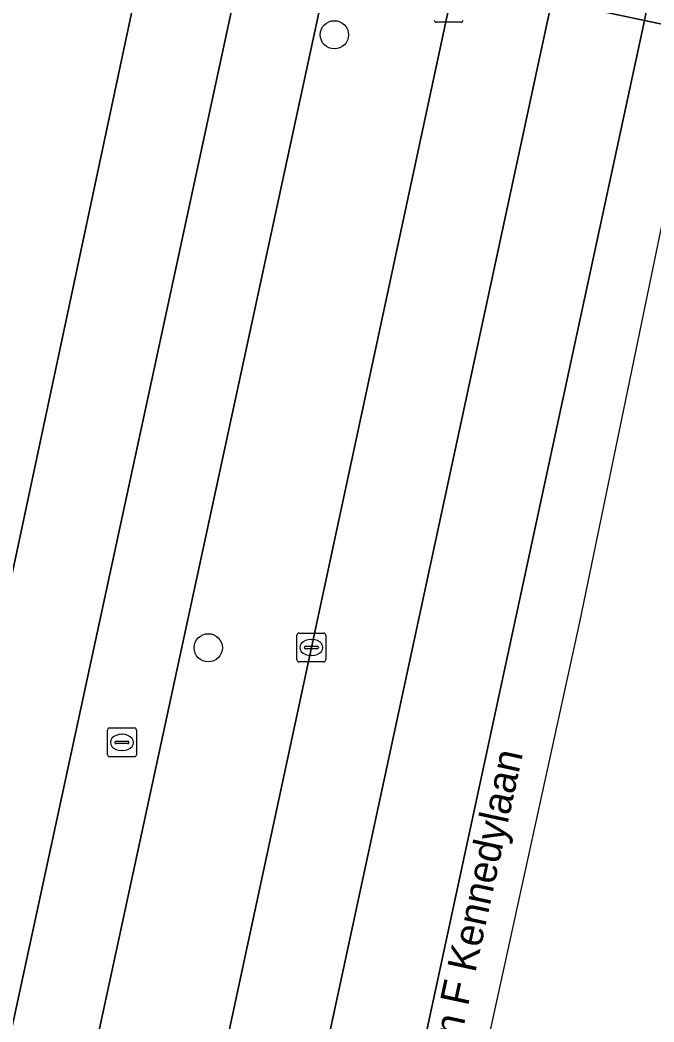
# Model space of a CAD drawing. Extents: x 161248 to 161848, y 384871 to 385383.
# Drawn here: x 161791.54 to 161813.48, y 385099.14 to 385133.84 of the extents above; entities that cross this region are included whole.
import ezdxf

# ---------------------------------------------------------------- set-up
doc = ezdxf.new("R2010")
doc.units = 0
for name, color, linetype in [('IMGEO_Berm_groen', 7, 'Continuous'), ('IMGEO_Boom', 7, 'Continuous'), ('IMGEO_Groenvoorziening', 7, 'Continuous'), ('IMGEO_Kolk', 7, 'Continuous'), ('IMGEO_Openbare_ruimte_label', 7, 'Continuous'), ('IMGEO_Rijbaan_regionaal_gesloten', 7, 'Continuous'), ('IMGEO_Rioolput', 7, 'Continuous'), ('IMGEO_Voetpad_gesloten', 7, 'Continuous'), ('IMGEO_Voetpad_open', 7, 'Continuous')]:
    doc.layers.add(name, color=color, linetype=linetype)

msp = doc.modelspace()

# ---------------------------------------------------------------- linework, layer by layer
at = {"layer": 'IMGEO_Berm_groen'}
msp.add_lwpolyline([(161787.356, 385045.723), (161792.134, 385067.868), (161796.87, 385089.981), (161801.625, 385112.107), (161806.376, 385134.264), (161806.58, 385135.222), (161802.317, 385136.129), (161772.932, 385000), (161771.563, 384993.626), (161767.508, 384974.642), (161765.884, 384967.112), (161762.945, 384953.53), (161763.512, 384953.316), (161763.571, 384953.428), (161765.213, 384952.854), (161765.864, 384954.706), (161766.563, 384956.591), (161767.724, 384959.644), (161769.242, 384963.602), (161770.095, 384966.436), (161772.545, 384977.466), (161776.68, 384996.585), (161777.426, 385000), (161782.576, 385023.589)], close=True, dxfattribs=at)
at = {"layer": 'IMGEO_Boom'}
for centre in [(161802.419, 385133.327), (161798.054, 385112.097)]:
    msp.add_circle(centre, 0.489, dxfattribs=at)
at = {"layer": 'IMGEO_Groenvoorziening'}
msp.add_lwpolyline([(161789.644, 385107.074), (161796.116, 385137.449), (161798.074, 385146.636), (161790.426, 385149.018), (161791.337, 385136.863), (161791.153, 385134.273), (161789.657, 385133.021), (161784.931, 385107.595), (161789.157, 385106.75), (161789.468, 385106.811)], close=True, dxfattribs=at)
at = {"layer": 'IMGEO_Kolk'}
for p, q in [((161806.801, 385133.764), (161805.949, 385133.764)), ((161801.198, 385112.607), (161802.05, 385112.607)), ((161801.123, 385111.681), (161801.123, 385112.533)), ((161801.611, 385112.387), (161801.636, 385112.387)), ((161802.124, 385112.533), (161802.124, 385111.681)), ((161801.382, 385112.101), (161801.382, 385112.113)), ((161801.82, 385112.064), (161801.422, 385112.064)), ((161801.425, 385112.15), (161801.823, 385112.15)), ((161801.866, 385112.113), (161801.866, 385112.101)), ((161802.05, 385111.607), (161801.198, 385111.607)), ((161801.634, 385111.827), (161801.609, 385111.827))]:
    msp.add_line(p, q, dxfattribs=at)
for points in [[(161806.801, 385133.764), (161805.949, 385133.764)], [(161801.198, 385112.607), (161802.05, 385112.607)], [(161801.123, 385111.681), (161801.123, 385112.533)], [(161802.124, 385112.533), (161802.124, 385111.681)], [(161802.05, 385111.607), (161801.198, 385111.607)]]:
    msp.add_lwpolyline(points, dxfattribs=at)
for centre, radius, start, end in [((161805.951, 385133.84), 0.0765, 181.552, 268.448), ((161805.951, 385133.84), 0.0765, 181.552, 268.448), ((161806.799, 385133.84), 0.0765, 271.552, 358.448), ((161806.799, 385133.84), 0.0765, 271.552, 358.448), ((161801.2, 385112.531), 0.0765, 91.552, 178.448), ((161801.2, 385112.531), 0.0765, 91.552, 178.448), ((161802.048, 385112.531), 0.0765, 1.552, 88.448), ((161802.048, 385112.531), 0.0765, 1.552, 88.448), ((161801.422, 385112.11), 0.0403, 85.8775, 175.7526), ((161801.419, 385112.1), 0.0366, 178.938, 274.7102), ((161801.823, 385112.107), 0.043, 264.8664, 352.4533), ((161801.827, 385112.112), 0.0386, 1.7309, 96.639), ((161801.2, 385111.683), 0.0765, 181.552, 268.448), ((161801.2, 385111.683), 0.0765, 181.552, 268.448), ((161802.048, 385111.683), 0.0765, 271.552, 358.448), ((161802.048, 385111.683), 0.0765, 271.552, 358.448)]:
    msp.add_arc(centre, radius, start, end, dxfattribs=at)
for centre, major_axis, ratio, start_param, end_param in [((161801.61, 385112.107), (-0.387, 0.002), 0.722429, 4.712389, 7.853982), ((161801.635, 385112.107), (-0.39, 0.002), 0.717154, 1.570796, 4.712389)]:
    msp.add_ellipse(centre, major_axis=major_axis, ratio=ratio, start_param=start_param, end_param=end_param, dxfattribs=at)
at = {"layer": 'IMGEO_Rijbaan_regionaal_gesloten'}
msp.add_lwpolyline([(161844.731, 385383.258), (161843.005, 385383.208), (161841.331, 385358.305), (161840.149, 385339.983), (161835.302, 385275.534), (161832.26, 385245.433), (161832.129, 385244.136), (161827.354, 385207.649), (161824.158, 385190.185), (161821.142, 385173.699), (161813.159, 385133.822), (161815.133, 385133.402), (161827.022, 385190.904), (161841.361, 385310.203), (161843.332, 385339.452), (161844.588, 385358.474), (161846.294, 385383.303)], close=True, dxfattribs=at)
for points in [[(161822.732, 385201.882), (161820.587, 385186.576), (161818.751, 385177.591), (161809.946, 385134.506), (161813.159, 385133.822), (161821.142, 385173.699), (161824.158, 385190.185), (161827.354, 385207.649)], [(161809.946, 385134.506), (161806.58, 385135.222), (161806.376, 385134.264), (161801.625, 385112.107), (161796.87, 385089.981), (161792.134, 385067.868), (161787.356, 385045.723), (161782.576, 385023.589), (161777.426, 385000), (161776.68, 384996.585), (161772.545, 384977.466), (161770.095, 384966.436), (161769.125, 384960.392), (161761.311, 384923.905), (161756.832, 384904.557), (161754.951, 384898.91), (161753.807, 384896.725), (161751.767, 384892.829), (161749.188, 384887.784), (161752.438, 384887.621), (161755.148, 384892.943), (161755.68, 384893.96), (161757.064, 384897.118), (161757.845, 384899.152)], [(161813.159, 385133.822), (161809.946, 385134.506), (161793.704, 385059.008), (161773.316, 384964.489), (161764.784, 384924.774), (161758.394, 384899.613)], [(161758.394, 384899.613), (161764.784, 384924.774), (161773.316, 384964.489), (161793.704, 385059.008), (161809.946, 385134.506)], [(161758.903, 384899.169), (161758.626, 384897.001), (161757.858, 384893.87), (161757.589, 384892.82), (161756.413, 384887.477), (161759.5, 384887.301), (161759.762, 384887.286), (161760.251, 384889.579), (161761.782, 384896.757), (161771.447, 384942.057), (161790.373, 385027.906), (161804.978, 385095.848), (161813.159, 385133.822)], [(161761.376, 384887.194), (161765.502, 384905.518), (161810.913, 385112.99), (161815.133, 385133.402), (161813.159, 385133.822), (161804.978, 385095.848), (161790.373, 385027.906), (161771.447, 384942.057), (161761.782, 384896.757), (161760.251, 384889.579), (161759.762, 384887.286), (161761.376, 384887.194)]]:
    msp.add_lwpolyline(points, dxfattribs=at)
at = {"layer": 'IMGEO_Rioolput'}
for p, q in [((161794.567, 385108.395), (161794.567, 385109.247)), ((161794.642, 385109.321), (161795.494, 385109.321)), ((161795.055, 385109.101), (161795.08, 385109.101)), ((161795.568, 385109.247), (161795.568, 385108.395)), ((161794.826, 385108.815), (161794.826, 385108.827)), ((161795.264, 385108.778), (161794.866, 385108.778)), ((161794.869, 385108.864), (161795.267, 385108.864)), ((161795.31, 385108.827), (161795.31, 385108.815)), ((161795.078, 385108.541), (161795.053, 385108.541)), ((161795.494, 385108.321), (161794.642, 385108.321))]:
    msp.add_line(p, q, dxfattribs=at)
for points in [[(161794.567, 385108.395), (161794.567, 385109.247)], [(161794.642, 385109.321), (161795.494, 385109.321)], [(161795.568, 385109.247), (161795.568, 385108.395)], [(161795.494, 385108.321), (161794.642, 385108.321)]]:
    msp.add_lwpolyline(points, dxfattribs=at)
for centre, radius, start, end in [((161794.644, 385109.245), 0.0765, 91.552, 178.448), ((161794.644, 385109.245), 0.0765, 91.552, 178.448), ((161795.492, 385109.245), 0.0765, 1.552, 88.448), ((161795.492, 385109.245), 0.0765, 1.552, 88.448), ((161794.866, 385108.824), 0.0403, 85.8775, 175.7526), ((161794.863, 385108.814), 0.0366, 178.938, 274.7102), ((161795.267, 385108.821), 0.043, 264.8664, 352.4533), ((161795.271, 385108.826), 0.0386, 1.7309, 96.639), ((161794.644, 385108.397), 0.0765, 181.552, 268.448), ((161794.644, 385108.397), 0.0765, 181.552, 268.448), ((161795.492, 385108.397), 0.0765, 271.552, 358.448), ((161795.492, 385108.397), 0.0765, 271.552, 358.448)]:
    msp.add_arc(centre, radius, start, end, dxfattribs=at)
for centre, major_axis, ratio, start_param, end_param in [((161795.054, 385108.821), (-0.387, 0.002), 0.722429, 4.712389, 7.853982), ((161795.079, 385108.821), (-0.39, 0.002), 0.717154, 1.570796, 4.712389)]:
    msp.add_ellipse(centre, major_axis=major_axis, ratio=ratio, start_param=start_param, end_param=end_param, dxfattribs=at)
at = {"layer": 'IMGEO_Voetpad_gesloten'}
msp.add_lwpolyline([(161771.563, 384993.626), (161772.932, 385000), (161802.317, 385136.129), (161799.416, 385136.747), (161769.904, 385000), (161768.985, 384995.754), (161766.76, 384985.38), (161764.446, 384975.027), (161764.368, 384974.599), (161760.948, 384958.566), (161756.934, 384940.274), (161753.604, 384924.892)], dxfattribs=at)
at = {"layer": 'IMGEO_Voetpad_open'}
for points in [[(161810.465, 385207.275), (161809.778, 385192.126), (161808.589, 385177.868), (161808.119, 385177.946), (161804.938, 385178.273), (161804.818, 385178.285), (161798.074, 385146.636), (161796.116, 385137.449), (161789.644, 385107.074), (161788.744, 385103.257), (161785.794, 385089.483)], [(161769.904, 385000), (161799.416, 385136.747)]]:
    msp.add_lwpolyline(points, dxfattribs=at)

# ---------------------------------------------------------------- texts
at = {"layer": 'IMGEO_Openbare_ruimte_label'}
msp.add_text('John F Kennedylaan', height=1, rotation=77.7571, dxfattribs=at).set_placement((161806.35, 385096.46))

doc.saveas('drawing.dxf')
